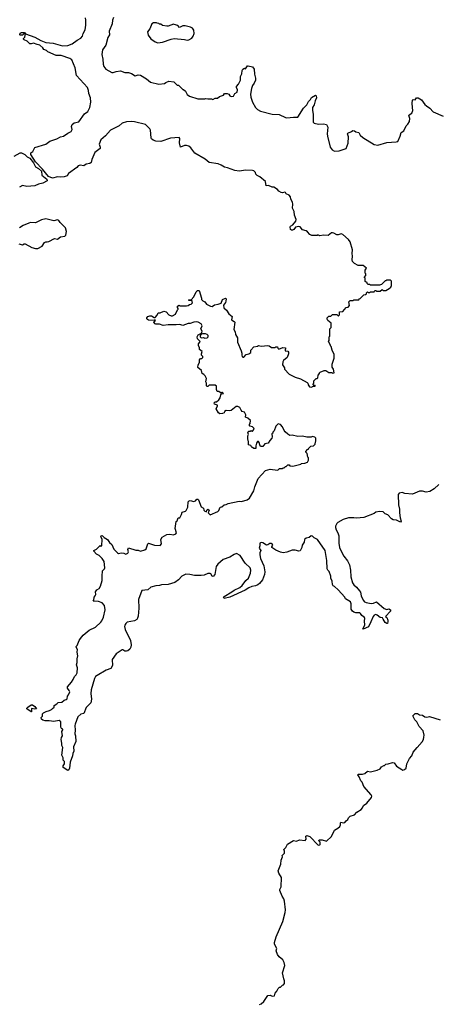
# Model space of a CAD drawing. Extents: x 2220520 to 2384350, y 721165 to 893491.
# Tile 305 of 315: x 2341649 to 2347332, y 848915 to 862341. Entities that reach past the tile are written whole.
import ezdxf

# ---------------------------------------------------------------- set-up
doc = ezdxf.new("R2010")
doc.units = 0

msp = doc.modelspace()

# ---------------------------------------------------------------- linework, layer by layer
at = {"layer": '0CON20XD'}
for points in [[(2345085, 857872), (2345135, 857870), (2345145, 857880), (2345165, 857880), (2345172, 857862), (2345185, 857850), (2345237, 857873), (2345270, 857865), (2345280, 857855), (2345270, 857845), (2345270, 857825), (2345305, 857820), (2345317, 857807), (2345318, 857785), (2345296, 857734), (2345248, 857695), (2345238, 857675), (2345232, 857635), (2345260, 857595), (2345260, 857575), (2345325, 857510), (2345405, 857468), (2345480, 857445), (2345570, 857395), (2345580, 857385), (2345583, 857363), (2345600, 857335), (2345635, 857330), (2345645, 857340), (2345678, 857342), (2345678, 857358), (2345665, 857350), (2345650, 857365), (2345650, 857375), (2345660, 857385), (2345660, 857415), (2345692, 857448), (2345705, 857450), (2345715, 857460), (2345720, 857495), (2345740, 857515), (2345740, 857525), (2345750, 857535), (2345803, 857557), (2345825, 857558), (2345865, 857530), (2345905, 857530), (2345915, 857520), (2345940, 857525), (2345930, 857575), (2345912, 857605), (2345912, 857645), (2345938, 857725), (2345938, 857775), (2345912, 857835), (2345900, 857885), (2345890, 857895), (2345890, 857905), (2345862, 857955), (2345870, 857965), (2345870, 858015), (2345880, 858025), (2345880, 858125), (2345900, 858145), (2345900, 858205), (2345851, 858241), (2345843, 858257), (2345843, 858277), (2345865, 858300), (2345895, 858300), (2345915, 858320), (2345975, 858320), (2345992, 858302), (2345998, 858302), (2346010, 858315), (2346012, 858358), (2346058, 858362), (2346102, 858418), (2346128, 858422), (2346150, 858445), (2346140, 858495), (2346155, 858510), (2346195, 858510), (2346205, 858520), (2346275, 858520), (2346280, 858535), (2346295, 858540), (2346345, 858590), (2346368, 858592), (2346380, 858605), (2346382, 858618), (2346395, 858630), (2346405, 858620), (2346425, 858620), (2346435, 858630), (2346485, 858630), (2346495, 858650), (2346505, 858650), (2346515, 858640), (2346565, 858640), (2346595, 858660), (2346605, 858650), (2346645, 858650), (2346690, 858675), (2346710, 858695), (2346720, 858715), (2346720, 858775), (2346705, 858790), (2346655, 858790), (2346645, 858780), (2346635, 858780), (2346585, 858730), (2346555, 858720), (2346435, 858720), (2346425, 858730), (2346402, 858732), (2346390, 858745), (2346388, 858758), (2346375, 858760), (2346362, 858772), (2346360, 858815), (2346350, 858825), (2346370, 858855), (2346370, 858875), (2346360, 858885), (2346360, 858925), (2346378, 858955), (2346335, 858988), (2346265, 858988), (2346215, 859016), (2346188, 859045), (2346184, 859065), (2346191, 859115), (2346184, 859155), (2346189, 859205), (2346155, 859313), (2346135, 859344), (2346055, 859413), (2346035, 859420), (2345995, 859408), (2345975, 859408), (2345935, 859432), (2345915, 859437), (2345902, 859435), (2345855, 859400), (2345795, 859402), (2345745, 859392), (2345715, 859408), (2345705, 859400), (2345635, 859397), (2345605, 859413), (2345575, 859450), (2345555, 859462), (2345506, 859476), (2345475, 859517), (2345455, 859523), (2345409, 859511), (2345390, 859481), (2345370, 859470), (2345355, 859471), (2345342, 859482), (2345337, 859515), (2345344, 859526), (2345375, 859543), (2345414, 859595), (2345422, 859615), (2345398, 859675), (2345394, 859725), (2345372, 859772), (2345376, 859825), (2345371, 859855), (2345346, 859895), (2345341, 859925), (2345325, 859950), (2345286, 859966), (2345276, 859985), (2345265, 859990), (2345235, 859980), (2345214, 859984), (2345185, 860002), (2345165, 860028), (2345116, 860056), (2345095, 860059), (2345045, 860080), (2345010, 860075), (2345000, 860135), (2344925, 860200), (2344890, 860215), (2344870, 860235), (2344867, 860257), (2344845, 860280), (2344825, 860286), (2344735, 860288), (2344645, 860278), (2344585, 860285), (2344485, 860323), (2344445, 860330), (2344398, 860358), (2344355, 860374), (2344235, 860392), (2344180, 860440), (2344039, 860519), (2343985, 860594), (2343955, 860618), (2343925, 860627), (2343895, 860628), (2343844, 860604), (2343830, 860660), (2343835, 860720), (2343825, 860736), (2343705, 860724), (2343575, 860680), (2343505, 860685), (2343469, 860699), (2343448, 860715), (2343441, 860731), (2343432, 860835), (2343426, 860855), (2343365, 860910), (2343215, 860950), (2343175, 860953), (2343107, 860947), (2343045, 860929), (2343004, 860895), (2342888, 860835), (2342821, 860759), (2342755, 860705), (2342734, 860644), (2342746, 860605), (2342746, 860584), (2342675, 860530), (2342632, 860435), (2342625, 860392), (2342605, 860380), (2342555, 860370), (2342525, 860350), (2342475, 860358), (2342445, 860348), (2342428, 860325), (2342315, 860243), (2342295, 860214), (2342255, 860199), (2342205, 860194), (2342165, 860198), (2342095, 860182), (2342043, 860203), (2341962, 860305), (2341864, 860404), (2341800, 860505), (2341803, 860525), (2341828, 860545), (2341855, 860599), (2342005, 860644), (2342062, 860685), (2342086, 860694), (2342155, 860717), (2342205, 860744), (2342247, 860753), (2342304, 860796), (2342352, 860815), (2342363, 860845), (2342356, 860885), (2342366, 860914), (2342394, 860936), (2342455, 860950), (2342534, 861056), (2342580, 861090), (2342606, 861144), (2342620, 861215), (2342613, 861275), (2342590, 861335), (2342587, 861375), (2342573, 861415), (2342425, 861580), (2342407, 861685), (2342362, 861795), (2342335, 861813), (2342215, 861851), (2342145, 861854), (2342035, 861904), (2342015, 861921), (2341977, 861937), (2341966, 861956), (2341925, 861996), (2341885, 862002), (2341835, 862020), (2341805, 862010), (2341785, 862011), (2341750, 862049), (2341710, 862065), (2341700, 862075), (2341700, 862085), (2341720, 862105), (2341730, 862150), (2341705, 862150), (2341685, 862130), (2341655, 862130), (2341650, 862135), (2341654, 862156), (2341674, 862166), (2341715, 862167), (2341730, 862150), (2341855, 862103), (2341938, 862058), (2342005, 862031), (2342105, 862020), (2342235, 861986), (2342305, 861991), (2342365, 862011), (2342435, 862062), (2342485, 862090), (2342507, 862115), (2342516, 862155), (2342541, 862205), (2342551, 862265), (2342553, 862335), (2342548, 862365)], [(2342928, 862372), (2342913, 862335), (2342911, 862285), (2342870, 862185), (2342873, 862135), (2342853, 862097), (2342822, 861995), (2342778, 861932), (2342768, 861865), (2342782, 861802), (2342786, 861736), (2342795, 861703), (2342826, 861666), (2342905, 861620), (2342925, 861619), (2342965, 861633), (2343025, 861643), (2343085, 861623), (2343135, 861620), (2343176, 861606)], [(2343535, 862027), (2343595, 862034), (2343714, 862076), (2343755, 862084), (2343895, 862073), (2343935, 862063), (2343955, 862066), (2343995, 862091), (2344014, 862116), (2344028, 862155), (2344025, 862198), (2344007, 862225), (2343980, 862240), (2343905, 862259), (2343875, 862259), (2343827, 862237), (2343805, 862262), (2343756, 862276), (2343745, 862278), (2343675, 862252), (2343655, 862252), (2343595, 862260), (2343575, 862280), (2343555, 862280), (2343545, 862290), (2343523, 862293), (2343515, 862300), (2343475, 862298), (2343452, 862285), (2343424, 862216), (2343393, 862175), (2343402, 862132), (2343440, 862080), (2343495, 862041), (2343535, 862027)], [(2343176, 861606), (2343225, 861578), (2343265, 861588), (2343295, 861584), (2343377, 861535), (2343431, 861491), (2343545, 861464), (2343625, 861472), (2343643, 861487), (2343685, 861502), (2343752, 861492), (2343795, 861450), (2343817, 861447), (2343875, 861390), (2343885, 861390), (2343910, 861365), (2343935, 861322), (2343965, 861297), (2344077, 861263), (2344175, 861262), (2344185, 861268), (2344215, 861260), (2344265, 861260), (2344285, 861252), (2344315, 861270), (2344347, 861273), (2344376, 861294), (2344430, 861310), (2344445, 861337), (2344480, 861335), (2344500, 861325), (2344514, 861304), (2344535, 861292), (2344565, 861300), (2344584, 861336), (2344616, 861354), (2344618, 861385), (2344608, 861415), (2344608, 861432), (2344635, 861462), (2344660, 861515), (2344661, 861565), (2344677, 861605), (2344683, 861647), (2344694, 861666), (2344715, 861678), (2344727, 861673), (2344755, 861710), (2344765, 861710), (2344825, 861700), (2344848, 861665), (2344851, 861599), (2344866, 861545), (2344866, 861516), (2344849, 861475), (2344825, 861445), (2344811, 861405), (2344799, 861325), (2344801, 861285), (2344825, 861215), (2344866, 861146), (2344891, 861115), (2344933, 861093), (2345095, 861054), (2345188, 861048), (2345275, 861006), (2345293, 861003), (2345385, 861012), (2345445, 861010), (2345520, 861135), (2345568, 861182), (2345589, 861225), (2345618, 861255), (2345631, 861279), (2345685, 861310), (2345695, 861303), (2345698, 861275), (2345679, 861235), (2345668, 861182), (2345644, 861145), (2345641, 861105), (2345654, 861054), (2345654, 860945), (2345665, 860932), (2345727, 860917), (2345795, 860923), (2345835, 860910), (2345854, 860874), (2345844, 860785), (2345848, 860752), (2345886, 860605), (2345911, 860565), (2345945, 860549), (2346006, 860554), (2346103, 860587), (2346131, 860659), (2346133, 860745), (2346120, 860785), (2346123, 860795), (2346174, 860816), (2346195, 860832), (2346215, 860828), (2346235, 860810), (2346275, 860804), (2346295, 860768), (2346332, 860735), (2346485, 860638), (2346535, 860630), (2346655, 860666), (2346786, 860674), (2346805, 860682), (2346838, 860755), (2346853, 860805), (2346889, 860825), (2346921, 860895), (2346945, 860918), (2346965, 860952), (2346972, 860995), (2346958, 861035), (2346964, 861046), (2347000, 861065), (2347011, 861105), (2347008, 861142), (2347002, 861205), (2347006, 861244), (2347015, 861252), (2347045, 861248), (2347063, 861277), (2347085, 861278), (2347129, 861249), (2347177, 861187), (2347197, 861167), (2347246, 861136), (2347290, 861085), (2347425, 861028)], [(2341575, 860482), (2341655, 860528), (2341675, 860526), (2341718, 860505), (2341753, 860473), (2341785, 860453), (2341838, 860388), (2341864, 860334), (2341905, 860312), (2341948, 860278), (2341952, 860222), (2342017, 860165), (2342023, 860145), (2341965, 860112), (2341905, 860099), (2341855, 860078), (2341745, 860066), (2341685, 860080), (2341645, 860057)], [(2341637, 859283), (2341685, 859270), (2341710, 859285), (2341725, 859286), (2341816, 859236), (2341865, 859221), (2341895, 859221), (2341956, 859254), (2341987, 859303), (2342005, 859312), (2342025, 859310), (2342045, 859317), (2342125, 859358), (2342165, 859350), (2342205, 859380), (2342265, 859390), (2342277, 859403), (2342286, 859455), (2342273, 859505), (2342202, 859575), (2342185, 859602), (2342165, 859610), (2342115, 859600), (2342005, 859624), (2341945, 859614), (2341865, 859570), (2341795, 859574), (2341775, 859568), (2341695, 859536), (2341648, 859502)], [(2343554, 854626), (2343505, 854621), (2343438, 854602), (2343395, 854568), (2343313, 854557), (2343268, 854435), (2343273, 854315), (2343265, 854210), (2343255, 854180), (2343245, 854164), (2343215, 854146), (2343115, 854124), (2343095, 854108), (2343083, 854087), (2343079, 854065), (2343087, 854025), (2343161, 853875), (2343168, 853815), (2343164, 853785), (2343151, 853759), (2343125, 853736), (2343105, 853729), (2343082, 853732), (2343055, 853751), (2343045, 853751), (2342967, 853693), (2342912, 853618), (2342916, 853535), (2342890, 853495), (2342829, 853471), (2342705, 853400), (2342685, 853384), (2342671, 853359), (2342624, 853205), (2342620, 853155), (2342627, 853075), (2342618, 853025), (2342555, 852963), (2342525, 852880), (2342485, 852873), (2342440, 852835), (2342406, 852735), (2342401, 852715), (2342406, 852655), (2342400, 852605), (2342410, 852575), (2342413, 852497), (2342383, 852425), (2342388, 852365), (2342372, 852335), (2342370, 852305), (2342338, 852215), (2342327, 852135), (2342317, 852113), (2342305, 852102), (2342240, 852145), (2342240, 852165), (2342260, 852195), (2342260, 852225), (2342243, 852243), (2342243, 852275), (2342224, 852314), (2342236, 852415), (2342226, 852445), (2342226, 852475), (2342214, 852525), (2342220, 852555), (2342233, 852575), (2342226, 852634), (2342237, 852657), (2342238, 852665), (2342217, 852677), (2342209, 852695), (2342212, 852765), (2342186, 852786), (2342115, 852771), (2342052, 852782), (2341995, 852782), (2341965, 852792), (2341948, 852805), (2341942, 852825), (2341960, 852845), (2341961, 852875), (2341975, 852890), (2342010, 852910), (2342055, 852920), (2342083, 852935), (2342095, 852950), (2342120, 852965), (2342121, 852989), (2342155, 853011), (2342175, 853033), (2342225, 853036), (2342257, 853063), (2342285, 853071), (2342295, 853081), (2342299, 853115), (2342316, 853135), (2342331, 853175), (2342326, 853196), (2342302, 853225), (2342303, 853245), (2342355, 853308), (2342380, 853345), (2342395, 853384), (2342420, 853410), (2342434, 853436), (2342437, 853505), (2342422, 853545), (2342434, 853575), (2342434, 853625), (2342444, 853665), (2342432, 853718), (2342438, 853755), (2342420, 853785), (2342420, 853795), (2342435, 853810), (2342461, 853875), (2342478, 853902), (2342515, 853947), (2342598, 854015), (2342685, 854057), (2342754, 854125), (2342769, 854145), (2342790, 854195), (2342816, 854296), (2342807, 854355), (2342775, 854388), (2342725, 854410), (2342652, 854412), (2342662, 854428), (2342664, 854466), (2342680, 854485), (2342686, 854504), (2342685, 854540), (2342702, 854565), (2342734, 854586), (2342753, 854615), (2342776, 854695), (2342774, 854755), (2342780, 854825), (2342808, 854852), (2342811, 854865), (2342799, 854955), (2342776, 854996), (2342735, 855033), (2342698, 855055), (2342662, 855092), (2342660, 855105), (2342695, 855120), (2342745, 855170), (2342755, 855160), (2342768, 855172), (2342772, 855255), (2342758, 855295), (2342760, 855305), (2342775, 855308), (2342801, 855281), (2342845, 855253), (2342875, 855213), (2342906, 855186), (2342935, 855120), (2342981, 855071), (2342995, 855062), (2343035, 855072), (2343068, 855065), (2343095, 855053), (2343123, 855067), (2343132, 855085), (2343123, 855115), (2343135, 855140), (2343235, 855107), (2343265, 855107), (2343295, 855093), (2343355, 855113), (2343372, 855125), (2343398, 855192), (2343408, 855202), (2343487, 855177), (2343565, 855170), (2343582, 855195), (2343572, 855255), (2343594, 855286), (2343657, 855323), (2343695, 855327), (2343745, 855318), (2343778, 855332), (2343790, 855345), (2343772, 855405), (2343783, 855497), (2343795, 855510), (2343812, 855548), (2343835, 855550), (2343858, 855595), (2343864, 855626), (2343910, 855640), (2343921, 855649), (2343944, 855695), (2343947, 855765), (2343959, 855781), (2343975, 855784), (2344025, 855772), (2344045, 855782), (2344065, 855803), (2344077, 855805), (2344086, 855795), (2344125, 855698), (2344155, 855682), (2344163, 855653), (2344175, 855640), (2344198, 855632), (2344200, 855655), (2344215, 855667), (2344232, 855655), (2344220, 855615), (2344245, 855590), (2344353, 855637), (2344365, 855650), (2344382, 855695), (2344405, 855701), (2344436, 855724), (2344465, 855729), (2344495, 855744), (2344645, 855774), (2344675, 855773), (2344754, 855796), (2344783, 855817), (2344842, 855915), (2344855, 855970), (2344902, 856085), (2345000, 856195), (2345065, 856212), (2345165, 856200), (2345177, 856203), (2345195, 856220), (2345235, 856220), (2345245, 856230), (2345255, 856230), (2345275, 856250), (2345285, 856250), (2345305, 856270), (2345325, 856270), (2345335, 856260), (2345375, 856252), (2345485, 856280), (2345495, 856290), (2345537, 856293), (2345575, 856310), (2345587, 856333), (2345590, 856365), (2345580, 856375), (2345570, 856425), (2345552, 856442), (2345550, 856455), (2345575, 856480), (2345590, 856485), (2345590, 856495), (2345622, 856528), (2345655, 856530), (2345680, 856555), (2345683, 856587), (2345690, 856595), (2345690, 856635), (2345677, 856647), (2345645, 856658), (2345625, 856650), (2345565, 856648), (2345505, 856662), (2345445, 856660), (2345365, 856678), (2345335, 856672), (2345305, 856688), (2345271, 856721), (2345255, 856740), (2345235, 856790), (2345205, 856820), (2345175, 856830), (2345142, 856798), (2345120, 856735), (2345102, 856718), (2345100, 856705), (2345090, 856695), (2345092, 856655), (2345088, 856635), (2345060, 856605), (2345040, 856565), (2344995, 856558), (2344965, 856520), (2344935, 856520), (2344923, 856543), (2344917, 856577), (2344908, 856588), (2344895, 856590), (2344878, 856565), (2344868, 856532), (2344870, 856495), (2344843, 856493), (2344825, 856510), (2344815, 856510), (2344800, 856535), (2344770, 856545), (2344770, 856585), (2344760, 856625), (2344760, 856665), (2344768, 856685), (2344762, 856718), (2344775, 856730), (2344795, 856730), (2344805, 856740), (2344815, 856730), (2344825, 856730), (2344847, 856757), (2344845, 856770), (2344825, 856790), (2344795, 856800), (2344780, 856815), (2344792, 856835), (2344796, 856876), (2344759, 856909), (2344730, 856920), (2344732, 856955), (2344715, 856990), (2344685, 857000), (2344668, 857018), (2344652, 857055), (2344625, 857067), (2344604, 857066), (2344535, 857012), (2344515, 857008), (2344465, 857012), (2344445, 857000), (2344438, 856982), (2344415, 856970), (2344378, 856968), (2344361, 856981), (2344330, 857035), (2344348, 857075), (2344347, 857087), (2344305, 857100), (2344300, 857115), (2344315, 857130), (2344335, 857130), (2344365, 857160), (2344383, 857185), (2344393, 857227), (2344402, 857238), (2344430, 857245), (2344415, 857260), (2344405, 857260), (2344395, 857250), (2344365, 857272), (2344343, 857273), (2344333, 857297), (2344332, 857345), (2344315, 857360), (2344235, 857358), (2344215, 857340), (2344205, 857340), (2344198, 857348), (2344197, 857385), (2344188, 857405), (2344197, 857447), (2344180, 857485), (2344160, 857505), (2344140, 857515), (2344129, 857559), (2344077, 857597), (2344083, 857635), (2344100, 857665), (2344100, 857705), (2344115, 857720), (2344135, 857722), (2344148, 857735), (2344147, 857747), (2344130, 857765), (2344128, 857785), (2344140, 857815), (2344103, 857843), (2344102, 857865), (2344087, 857897), (2344088, 857922), (2344108, 857942), (2344110, 857955), (2344075, 857990), (2344070, 858015), (2344084, 858046), (2344118, 858062), (2344132, 858078), (2344136, 858095), (2344122, 858125), (2344136, 858165), (2344124, 858194), (2344085, 858219), (2344055, 858221), (2344025, 858216), (2343975, 858197), (2343945, 858200), (2343875, 858170), (2343835, 858187), (2343785, 858180), (2343675, 858181), (2343605, 858170), (2343555, 858190), (2343505, 858188), (2343495, 858192), (2343480, 858215), (2343482, 858228), (2343500, 858235), (2343495, 858250), (2343485, 858240), (2343405, 858243), (2343391, 858251), (2343383, 858263), (2343382, 858275), (2343395, 858292), (2343425, 858303), (2343445, 858302), (2343485, 858280), (2343495, 858280), (2343526, 858314), (2343540, 858345), (2343567, 858343), (2343615, 858368), (2343645, 858358), (2343685, 858318), (2343715, 858303), (2343735, 858302), (2343775, 858328), (2343800, 858385), (2343810, 858395), (2343810, 858405), (2343800, 858415), (2343800, 858435), (2343825, 858450), (2343835, 858440), (2343899, 858439), (2343925, 858438), (2343946, 858444), (2343965, 858458), (2343987, 858463), (2344005, 858480), (2343995, 858510), (2343955, 858510), (2343950, 858515), (2343955, 858520), (2343988, 858522), (2344025, 858560), (2344055, 858630), (2344075, 858650), (2344097, 858647), (2344128, 858545), (2344128, 858525), (2344145, 858508), (2344173, 858493), (2344195, 858462), (2344253, 858433), (2344275, 858432), (2344308, 858452), (2344355, 858460), (2344395, 858478), (2344416, 858524), (2344455, 858543), (2344464, 858534), (2344463, 858505), (2344457, 858483), (2344431, 858449), (2344435, 858410), (2344469, 858379), (2344501, 858331), (2344546, 858296), (2344538, 858248), (2344576, 858226), (2344582, 858215), (2344571, 858115), (2344587, 858085), (2344595, 858050), (2344622, 858005), (2344618, 857945), (2344671, 857825), (2344680, 857795), (2344678, 857765), (2344685, 857750), (2344695, 857740), (2344705, 857740), (2344740, 857775), (2344776, 857784), (2344800, 857805), (2344800, 857835), (2344845, 857882), (2344892, 857888), (2344905, 857898), (2344945, 857890), (2345035, 857898), (2345050, 857895), (2345085, 857872)], [(2344175, 857998), (2344205, 858002), (2344218, 858015), (2344220, 858035), (2344205, 858050), (2344185, 858058), (2344143, 858057), (2344122, 858048), (2344110, 858035), (2344110, 858015), (2344123, 858003), (2344155, 858008), (2344175, 857998)], [(2347368, 856005), (2347305, 855943), (2347245, 855907), (2347195, 855901), (2347145, 855913), (2347105, 855912), (2347007, 855873), (2346905, 855882), (2346865, 855892), (2346824, 855886), (2346812, 855865), (2346818, 855725), (2346832, 855665), (2346830, 855615), (2346838, 855548), (2346852, 855505), (2346845, 855488), (2346790, 855515), (2346745, 855522), (2346720, 855535), (2346669, 855589), (2346635, 855602), (2346605, 855630), (2346555, 855637), (2346506, 855624), (2346484, 855606), (2346345, 855552), (2346245, 855542), (2346205, 855550), (2346135, 855547), (2346060, 855525), (2345990, 855485), (2345975, 855470), (2345958, 855435), (2345958, 855415), (2345967, 855385), (2345991, 855345), (2346003, 855303), (2346002, 855202), (2346011, 855145), (2346037, 855085), (2346072, 855025), (2346122, 854962), (2346147, 854907), (2346163, 854835), (2346164, 854745), (2346191, 854661), (2346206, 854635), (2346242, 854605), (2346285, 854555), (2346297, 854535), (2346306, 854485), (2346334, 854425), (2346354, 854405), (2346375, 854396), (2346445, 854381), (2346474, 854386), (2346515, 854403), (2346622, 854312), (2346655, 854300), (2346685, 854310), (2346708, 854295), (2346708, 854275), (2346640, 854205), (2346655, 854190), (2346670, 854155), (2346672, 854135), (2346665, 854110), (2346655, 854108), (2346635, 854123), (2346607, 854165), (2346600, 854185), (2346565, 854192), (2346525, 854223), (2346505, 854230), (2346485, 854223), (2346470, 854205), (2346441, 854129), (2346405, 854062), (2346335, 854030), (2346332, 854035), (2346357, 854085), (2346351, 854145), (2346356, 854175), (2346351, 854191), (2346315, 854218), (2346300, 854245), (2346288, 854255), (2346234, 854254), (2346205, 854264), (2346187, 854277), (2346171, 854305), (2346172, 854375), (2346160, 854405), (2346092, 854445), (2346082, 854465), (2345995, 854568), (2345945, 854612), (2345925, 854623), (2345915, 854638), (2345913, 854685), (2345894, 854725), (2345893, 854755), (2345872, 854815), (2345852, 854835), (2345842, 854855), (2345838, 854965), (2345814, 855104), (2345712, 855255), (2345666, 855276), (2345645, 855299), (2345625, 855303), (2345598, 855282), (2345555, 855273), (2345534, 855255), (2345528, 855215), (2345503, 855177), (2345498, 855145), (2345475, 855100), (2345455, 855092), (2345405, 855108), (2345365, 855108), (2345292, 855082), (2345245, 855072), (2345205, 855082), (2345145, 855110), (2345090, 855145), (2345088, 855155), (2345100, 855175), (2345098, 855185), (2345078, 855198), (2345063, 855197), (2345035, 855179), (2345015, 855178), (2344965, 855209), (2344945, 855214), (2344927, 855205), (2344926, 855165), (2344914, 855134), (2344940, 855105), (2344925, 855070), (2344924, 855045), (2344936, 854995), (2344978, 854895), (2344994, 854814), (2344989, 854775), (2344960, 854705), (2344922, 854655), (2344896, 854634), (2344865, 854620), (2344815, 854612), (2344775, 854596), (2344725, 854564), (2344515, 854466), (2344437, 854447), (2344430, 854465), (2344438, 854475), (2344542, 854538), (2344575, 854564), (2344651, 854601), (2344685, 854626), (2344736, 854695), (2344769, 854725), (2344797, 854793), (2344803, 854835), (2344791, 854865), (2344725, 854932), (2344656, 855035), (2344605, 855061), (2344575, 855051), (2344515, 855011), (2344425, 854981), (2344352, 854918), (2344330, 854885), (2344309, 854775), (2344290, 854750), (2344275, 854754), (2344257, 854785), (2344245, 854792), (2344215, 854792), (2344165, 854769), (2344124, 854764), (2344035, 854764), (2343968, 854778), (2343915, 854781), (2343862, 854755), (2343815, 854702), (2343765, 854669), (2343675, 854639), (2343585, 854636), (2343554, 854626)], [(2341805, 852902), (2341748, 852945), (2341748, 852955), (2341758, 852965), (2341805, 853000), (2341825, 852997), (2341857, 852975), (2341877, 852945), (2341855, 852940), (2341815, 852950), (2341810, 852945), (2341810, 852905), (2341805, 852902)], [(2346446, 851734), (2346452, 851755), (2346445, 851770), (2346342, 851885), (2346320, 851945), (2346304, 851964), (2346282, 852015), (2346262, 852045), (2346267, 852053), (2346324, 852054), (2346355, 852061), (2346395, 852093), (2346435, 852087), (2346525, 852109), (2346564, 852126), (2346585, 852152), (2346615, 852170), (2346625, 852170), (2346645, 852190), (2346677, 852193), (2346735, 852212), (2346758, 852208), (2346791, 852161), (2346860, 852115), (2346875, 852110), (2346900, 852115), (2346920, 852135), (2346932, 852195), (2346968, 852265), (2346998, 852302), (2347015, 852353), (2347073, 852415), (2347137, 852495), (2347156, 852524), (2347163, 852557), (2347167, 852585), (2347152, 852645), (2347100, 852705), (2347066, 852766), (2347038, 852795), (2347013, 852847), (2347045, 852880), (2347075, 852882), (2347105, 852862), (2347145, 852858), (2347174, 852834), (2347205, 852833), (2347238, 852842), (2347385, 852793)], [(2344920, 848915), (2344945, 848922), (2344978, 848955), (2345035, 849037), (2345065, 849038), (2345095, 849028), (2345125, 849030), (2345133, 849067), (2345158, 849095), (2345175, 849130), (2345195, 849150), (2345205, 849150), (2345232, 849178), (2345248, 849182), (2345262, 849198), (2345262, 849235), (2345250, 849265), (2345232, 849345), (2345264, 849444), (2345258, 849485), (2345240, 849520), (2345189, 849565), (2345167, 849595), (2345148, 849645), (2345157, 849675), (2345124, 849735), (2345124, 849756), (2345147, 849835), (2345238, 850045), (2345270, 850165), (2345274, 850205), (2345263, 850323), (2345253, 850355), (2345229, 850389), (2345198, 850465), (2345198, 850482), (2345218, 850515), (2345220, 850645), (2345183, 850705), (2345173, 850735), (2345212, 850825), (2345218, 850882), (2345232, 850925), (2345230, 850945), (2345260, 850975), (2345260, 851005), (2345253, 851027), (2345280, 851055), (2345301, 851099), (2345385, 851150), (2345425, 851138), (2345465, 851158), (2345545, 851150), (2345558, 851165), (2345553, 851207), (2345565, 851218), (2345605, 851202), (2345720, 851085), (2345745, 851090), (2345750, 851095), (2345750, 851125), (2345730, 851145), (2345735, 851160), (2345775, 851160), (2345835, 851140), (2345903, 851205), (2345945, 851288), (2345990, 851315), (2346015, 851340), (2346027, 851363), (2346024, 851385), (2346031, 851399), (2346065, 851390), (2346086, 851394), (2346101, 851419), (2346123, 851437), (2346135, 851460), (2346155, 851480), (2346215, 851500), (2346250, 851535), (2346305, 851572), (2346326, 851594), (2346338, 851625), (2346383, 851657), (2346446, 851734)]]:
    msp.add_lwpolyline(points, dxfattribs=at)

doc.saveas('drawing.dxf')
